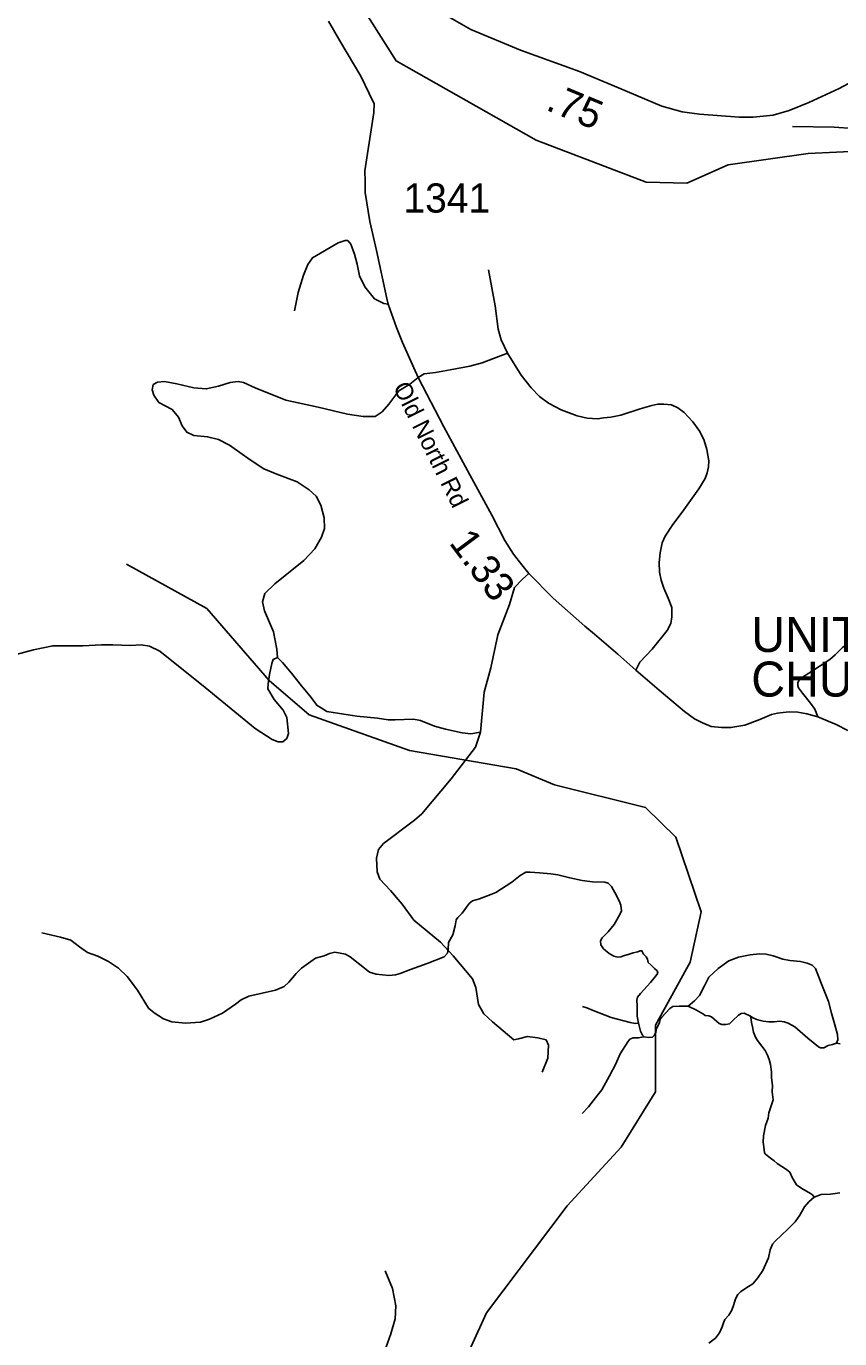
# Model space of a CAD drawing. Extents: x 1159738 to 1321356, y 736314 to 882035.
# Drawn here: x 1237608 to 1241094, y 803253 to 808877 of the extents above; entities that cross this region are included whole.
import ezdxf

# ---------------------------------------------------------------- set-up
doc = ezdxf.new("R2010")
doc.units = 0
for name, color, linetype in [('Exist Cultural Church Label', 7, 'Continuous'), ('Exist Hydrographic Creek Single Shore', 7, 'Continuous'), ('Exist Railroad Mainline', 7, 'Continuous'), ('Exist Road Non-System Type 51', 7, 'Continuous'), ('Exist Road Primary NC Attributed', 7, 'Continuous'), ('Exist Road Primary NC Mileage Hundredths English Label', 7, 'Continuous'), ('Exist Road Secondary Mileage Hundredths English Label', 7, 'Continuous'), ('Exist Road Secondary Type 51 Attributed', 7, 'Continuous'), ('Exist Road Secondary Type 51 Label', 7, 'Continuous'), ('Exist Road Secondary Type 51 Number Label', 7, 'Continuous')]:
    doc.layers.add(name, color=color, linetype=linetype)

msp = doc.modelspace()

# ---------------------------------------------------------------- linework, layer by layer
at = {"layer": 'Exist Hydrographic Creek Single Shore'}
for points in [[(1241200.6, 808343.7), (1240958.6, 808332.2), (1240615.5, 808283.2), (1240438.6, 808204.7), (1240263.6, 808208.2), (1239792.6, 808388.4), (1239192.5, 808728.6), (1239016.6, 809007.9)], [(1239455.7, 803090.5), (1239579.6, 803363.7), (1239925.6, 803822.9), (1240156.6, 804074.3), (1240304.6, 804311), (1240303.7, 804596.6), (1240452.6, 804866.1), (1240499.6, 805081.8), (1240391.6, 805402.3), (1240261.6, 805529.7), (1239871.6, 805626.2), (1239706.6, 805695.1), (1239249.6, 805773.1), (1238820.6, 805926.2), (1238648.6, 806074.1), (1238381.6, 806381.5), (1238036.6, 806572.2)]]:
    msp.add_lwpolyline(points, dxfattribs=at)
at = {"layer": 'Exist Railroad Mainline'}
msp.add_lwpolyline([(1242780.6, 807957.2), (1242709.7, 807981), (1242564.5, 808028.5), (1242491.8, 808055.8), (1242333.2, 808097.9), (1241879, 808246.4), (1241734.2, 808292.3), (1241576.8, 808336.5), (1241378.5, 808394.7), (1241308.5, 808410.2), (1241192, 808434.8), (1241150.9, 808438.5), (1241069.1, 808444.4), (1240891.4, 808447.8)], dxfattribs=at)
at = {"layer": 'Exist Road Non-System Type 51'}
for points in [[(1239158.8, 807686.5), (1239139.7, 807688.7), (1239099.2, 807709), (1239058.6, 807760.8), (1239036.1, 807807), (1239026, 807857.7), (1239013.6, 807900.5), (1238997.8, 807943.3), (1238985.4, 807959.1), (1238974.2, 807959.1), (1238944.9, 807949), (1238833.5, 807884.8), (1238814.3, 807856.6), (1238796.3, 807810.4), (1238772.7, 807736), (1238756.9, 807657.2)], [(1239669.7, 807475.9), (1239642.4, 807532.8), (1239630.4, 807578.8), (1239617.3, 807679.4), (1239589, 807833)], [(1239669.7, 807475.9), (1239561.5, 807434.4), (1239509, 807420.1), (1239423.8, 807404.8), (1239361.5, 807393.9), (1239312.3, 807387.3), (1239287.4, 807371.2)], [(1239968.1, 807207.1), (1239899.3, 807233.1), (1239845.7, 807262.6), (1239806.4, 807290), (1239771.4, 807328.2), (1239728.8, 807381.8), (1239669.7, 807475.9)], [(1239287.4, 807371.2), (1239250.9, 807343.6), (1239204.7, 807314.3), (1239160.8, 807258), (1239132.7, 807224.2), (1239103.4, 807205), (1239051.6, 807205), (1238984.1, 807215.2), (1238859.1, 807244.5), (1238719.5, 807274.9), (1238588.9, 807327.8), (1238538.8, 807350.3), (1238515.1, 807354.8), (1238481.4, 807350.3), (1238430.7, 807334.5), (1238378.9, 807323.2), (1238326, 807327.7), (1238252.8, 807344.6), (1238199.9, 807354.8), (1238169.5, 807352.5), (1238151.5, 807341.3), (1238147, 807318.7), (1238153.7, 807296.2), (1238176.2, 807264.6), (1238232.5, 807234.2), (1238259.6, 807201.6), (1238275.3, 807164.4), (1238295.6, 807137.3), (1238326, 807123.8), (1238384.5, 807118.2), (1238431.8, 807106.9), (1238478, 807082.1), (1238566.9, 807019), (1238626.3, 806980.1), (1238681.4, 806957.6), (1238768.1, 806924.9), (1238819.9, 806891.1), (1238850.3, 806862.9), (1238869.4, 806824.6), (1238884.1, 806770.5), (1238885.2, 806724.3), (1238872.7, 806687.6), (1238844.6, 806638), (1238797.3, 806587.3), (1238672.3, 806488.1), (1238629.8, 806447), (1238619.6, 806411), (1238628.6, 806371.6), (1238666.9, 806282.5), (1238681.5, 806208.2), (1238683.8, 806171.5)], [(1240219.6, 806118.3), (1240236.5, 806152.8), (1240289.5, 806207.3), (1240354.5, 806287.4), (1240370.3, 806318.1), (1240374.6, 806346.3), (1240374.1, 806386.9), (1240357.9, 806426.8), (1240339.7, 806469.4), (1240328.7, 806503.3), (1240321.1, 806537.8), (1240319.6, 806578.9), (1240323.4, 806620.2), (1240333, 806663.2), (1240345.9, 806691.4), (1240377.9, 806742.1), (1240418.6, 806795.2), (1240489.7, 806894.4), (1240516.3, 806938.7), (1240525.4, 806963.5), (1240530.7, 806989.4), (1240532.6, 807014.2), (1240524.5, 807063.5), (1240513, 807101.5), (1240494.4, 807140.2), (1240464.7, 807181.9), (1240427, 807222.5), (1240399.7, 807242.6), (1240373.1, 807254.8), (1240340.1, 807257.2), (1240313.4, 807257.2), (1240288, 807252.4), (1240238.3, 807238.1), (1240155.7, 807209.9), (1240112.5, 807201.4), (1240081.4, 807198.5), (1240057, 807195.2), (1240011.6, 807197.1), (1239968.1, 807207.1)], [(1239761.2, 806531.5), (1239734.2, 806507.8), (1239700.4, 806471.8), (1239677.9, 806399.6), (1239628.4, 806269), (1239599.1, 806128.1), (1239569.9, 806024), (1239554.2, 805851.6), (1239532.8, 805787.4), (1239428.1, 805652.2), (1239303.3, 805502.9), (1239271.8, 805474.7), (1239138.9, 805375.6), (1239116.7, 805349), (1239108.8, 805312.9), (1239111.1, 805254.3), (1239123.4, 805222.8), (1239168.5, 805173.2), (1239219.1, 805114.6), (1239268.7, 805047), (1239382.1, 804952.8), (1239437.3, 804894.2), (1239519.5, 804795.1), (1239533.7, 804757.5), (1239546.1, 804685.4), (1239568.6, 804645.9), (1239605.8, 804611), (1239697, 804534.4), (1239717.3, 804537.8), (1239755.5, 804547.9), (1239799.4, 804542.3), (1239835.5, 804533.3), (1239845.6, 804510.7), (1239842.2, 804455.5), (1239818.6, 804395.8)], [(1241000.4, 805917.3), (1240987.2, 805950.5), (1240968.9, 805976), (1240933.4, 806019.9), (1240916.7, 806042), (1240913.3, 806051.6), (1240914.6, 806063.7), (1240920.4, 806075.9), (1240934.6, 806087.6), (1240972.2, 806112.6), (1241051.8, 806162.9), (1241073.6, 806184.2), (1241105.3, 806215.2), (1241129.5, 806232.7), (1241159.6, 806249.4), (1241188.3, 806257.2), (1241226.7, 806262.2), (1241245.9, 806265.6), (1241263, 806273.9), (1241310.2, 806322), (1241328.6, 806332), (1241354.9, 806337.9)], [(1238683.8, 806171.5), (1238665.6, 806163), (1238659.9, 806146), (1238650, 806099.2), (1238644.3, 806059.5), (1238642.9, 806038.2), (1238669.8, 805992.8), (1238708.1, 805946), (1238723.7, 805914.8), (1238730.7, 805846.7), (1238723.7, 805825.5), (1238706.7, 805811.3), (1238686.8, 805811.3), (1238661.3, 805821.2), (1238589, 805868), (1238373.6, 806043.9), (1238180.2, 806199.6), (1238136.3, 806220.9), (1238099.5, 806226.5), (1238052.7, 806223.7), (1237979, 806226.5), (1237929.4, 806226.5), (1237850.1, 806222.3), (1237721.1, 806222.3), (1237638.9, 806205.3), (1237563.8, 806185.4)], [(1238683.8, 806171.5), (1238705.2, 806150.2), (1238743.5, 806104.8), (1238787.4, 806050.9), (1238822.9, 806008.4), (1238854, 805965.9), (1238871, 805955.9), (1238895.1, 805940.3), (1238968.8, 805929), (1239024.1, 805920.5), (1239113.4, 805912), (1239158.7, 805904.9), (1239188.5, 805904.9), (1239266.4, 805907.7), (1239297.6, 805902), (1239357.1, 805877.9), (1239403.9, 805865.2), (1239476.1, 805849.6), (1239513, 805845.3), (1239554.2, 805851.6)], [(1239990.5, 805216.1), (1239936.9, 805228.1), (1239885.5, 805240.2), (1239854.9, 805244.6), (1239806.8, 805248.9), (1239767.5, 805252.2), (1239747.8, 805252.2), (1239723.7, 805238), (1239688.8, 805209.5), (1239619.9, 805164.7), (1239599.1, 805157), (1239549.9, 805138.4), (1239520.4, 805129.7), (1239505.1, 805117.7), (1239475.6, 805076.1), (1239457, 805058.6), (1239450.4, 805047.6), (1239446.1, 805022.5), (1239436.2, 804984.2), (1239417.6, 804950.3), (1239415.5, 804920.7)], [(1240230.7, 804604.5), (1240225.5, 804634.5), (1240224.9, 804680.1), (1240224.2, 804703.6), (1240227.5, 804716.6), (1240239.2, 804732.9), (1240282.2, 804779.9), (1240306.8, 804809.4), (1240314, 804819.2), (1240311.4, 804829), (1240299.7, 804840.1), (1240285.3, 804853.1), (1240273, 804865.5), (1240269.1, 804879.8), (1240263.8, 804889), (1240252.8, 804900.7), (1240245.6, 804915.7), (1240237.8, 804915.7), (1240228, 804911.1), (1240208.5, 804906.6), (1240190.9, 804901.4), (1240166.8, 804893.5), (1240155.1, 804889), (1240143.3, 804888.3), (1240125.7, 804892.9), (1240106.2, 804903.3), (1240080.8, 804924.2), (1240069.1, 804940.5), (1240067.8, 804957.4), (1240075.6, 804971.1), (1240101.6, 804996.5), (1240126.4, 805028.5), (1240151.3, 805070.5), (1240157.8, 805086.2), (1240155.9, 805110.9), (1240148.7, 805129.2), (1240129.8, 805164.4), (1240116.1, 805190.5), (1240101.8, 805205.5), (1240086.8, 805208.7), (1240034.7, 805210.7), (1239990.5, 805216.1)], [(1239415.5, 804920.7), (1239412.6, 804904.7), (1239398.3, 804889.4), (1239325.1, 804861), (1239254, 804835.8), (1239210.3, 804818.3), (1239189.5, 804811.7), (1239161.1, 804809.6), (1239106.5, 804815), (1239079.1, 804823.8), (1239057.3, 804840.2), (1239037.6, 804856.6), (1238994.9, 804889.4), (1238975.3, 804901.5), (1238930.4, 804909.1), (1238907.5, 804903.6), (1238884.5, 804893.8), (1238847.4, 804883.9), (1238786.8, 804841.4), (1238764.9, 804818.4), (1238732.1, 804781.2), (1238712.4, 804762.6), (1238675.2, 804747.3), (1238561.6, 804721.1), (1238528.8, 804704.7), (1238504.7, 804687.2), (1238447.9, 804647.8), (1238393.2, 804622.6), (1238354.9, 804609.5), (1238289.3, 804605.1), (1238231.4, 804610.6), (1238196.4, 804623.7), (1238156, 804650), (1238130.8, 804669.6), (1238084.3, 804747.3), (1238040.6, 804805.3), (1238003.4, 804840.3), (1237959.7, 804869.8), (1237913.8, 804892.8), (1237870.1, 804908.1), (1237836.2, 804932.2), (1237797.9, 804960.6), (1237754.2, 804973.8), (1237674.4, 804992.4)], [(1240444.2, 804678.3), (1240470.5, 804700.7), (1240492.9, 804724.1), (1240514.1, 804764.5), (1240533.3, 804801.8), (1240572.6, 804840.1), (1240618.4, 804872), (1240659.9, 804888), (1240709.9, 804897.6), (1240749.2, 804901.8), (1240777.9, 804900.8), (1240808.8, 804894.4), (1240849.2, 804879.5), (1240880, 804873.1), (1240925.8, 804868.8), (1240954.5, 804862.5), (1240974.7, 804853.9), (1240989.6, 804839), (1241014.1, 804777.3), (1241046, 804697.5), (1241058.7, 804648.5), (1241072.6, 804598.5), (1241084.3, 804557), (1241085.3, 804533.6), (1241079.3, 804518.8)], [(1240230.7, 804604.5), (1240218.9, 804603.8), (1240194.8, 804607.7), (1240114, 804629.2), (1240037.4, 804659.1), (1240009.4, 804670.2), (1239991.8, 804676.1)], [(1241094.9, 804516.8), (1241079.3, 804518.8), (1241063, 804514.2), (1241043.4, 804509), (1241025.2, 804499.9), (1241010.9, 804499.2), (1241002.4, 804504.4), (1240956.8, 804540.3), (1240901, 804589.8), (1240872.4, 804605.2), (1240855.5, 804611.1), (1240835.3, 804613.7), (1240813.2, 804611.1), (1240789.7, 804610.4), (1240765.6, 804613.7), (1240742.8, 804620.2), (1240721.3, 804628), (1240711.5, 804635.9), (1240683.5, 804648.3), (1240671.2, 804646.3), (1240659.4, 804639.8), (1240636, 804616.3), (1240621.3, 804602.6), (1240605.1, 804600), (1240588.8, 804599.4), (1240576.4, 804603.9), (1240544.5, 804632), (1240532.8, 804637.2), (1240517.1, 804638.5), (1240509.3, 804643.1), (1240480, 804660.7), (1240444.2, 804678.3), (1240405.3, 804678.2), (1240378.6, 804676.9), (1240364.9, 804668.4), (1240348.6, 804650.1), (1240331, 804631.2), (1240324.5, 804622.1), (1240321.3, 804607.7), (1240314.8, 804594.7), (1240308.9, 804582.3), (1240305.6, 804565.4), (1240298.5, 804552.3), (1240290.7, 804545.2), (1240273.7, 804543.9), (1240256.1, 804546.5), (1240248.3, 804553.6), (1240239.8, 804571.2), (1240230.7, 804604.5)], [(1240808, 804277.2), (1240804.7, 804311.1), (1240806, 804338.5), (1240800.8, 804371.1), (1240800.8, 804397.2), (1240796.2, 804427.8), (1240791.8, 804449.6), (1240783.3, 804468.5), (1240773.5, 804487.4), (1240759.9, 804507), (1240741, 804531.1), (1240733.1, 804545.4), (1240724.7, 804566.9), (1240719.5, 804589.1), (1240715.6, 804608), (1240714.3, 804621.1), (1240711.5, 804635.9)], [(1240256.1, 804546.5), (1240245.1, 804544.8), (1240230.1, 804542.2), (1240217.8, 804542.2), (1240208.6, 804542.2), (1240194.3, 804537), (1240185.2, 804525.2), (1240152, 804474.4), (1240133.7, 804430.7), (1240107, 804379.2), (1240073.8, 804319.2), (1240056.8, 804298.4), (1240017.2, 804246.5), (1239990.5, 804218.5)], [(1240983.7, 803859.2), (1240977.1, 803869), (1240968.7, 803874.8), (1240931.5, 803896.3), (1240908.1, 803912.6), (1240902.9, 803922.4), (1240889.2, 803944.6), (1240879.4, 803966.1), (1240865.1, 803977.8), (1240844.9, 803991.5), (1240825.4, 804003.3), (1240813, 804015), (1240796.7, 804027.4), (1240775.4, 804043.5), (1240771.5, 804049.4), (1240768.9, 804074.8), (1240765.6, 804095), (1240766.9, 804123.1), (1240776, 804166.7), (1240786.5, 804197.7), (1240789.7, 804220.5), (1240798.2, 804246.6), (1240808, 804277.2)], [(1240983.7, 803859.2), (1240961.1, 803839.3), (1240942.8, 803817.7), (1240922.6, 803783.2), (1240902.4, 803754.5), (1240871.2, 803722.6), (1240816.4, 803671), (1240805.4, 803657.7), (1240795.6, 803634.2), (1240787.8, 803600.3), (1240763.7, 803544.9), (1240742.9, 803514.3), (1240720.7, 803488.8), (1240703.1, 803477.1), (1240669.4, 803455.8), (1240656.4, 803442.1), (1240647.2, 803424.5), (1240639.4, 803399.8), (1240631, 803375), (1240618.6, 803353.5), (1240601.7, 803335.5), (1240595.8, 803321.2), (1240589.3, 803303.5), (1240577.6, 803278.8), (1240560.6, 803256), (1240532.6, 803234.4)], [(1241094.4, 803878.1), (1241054, 803872.9), (1241013.6, 803870.9), (1240983.7, 803859.2)], [(1239148.6, 803213.5), (1239169.6, 803273.7), (1239188.7, 803338), (1239190.7, 803394.2), (1239177.7, 803468.5), (1239145.6, 803544.3)]]:
    msp.add_lwpolyline(points, dxfattribs=at)
at = {"layer": 'Exist Road Primary NC Attributed'}
msp.add_lwpolyline([(1239372.3, 808942.4), (1239512.8, 808862.5), (1239725, 808773.9), (1239978, 808682.4), (1240145.7, 808612.5), (1240331.8, 808535.1), (1240418.1, 808509.9), (1240492.4, 808500.2), (1240662.2, 808487.2), (1240722.9, 808487.5), (1240808.5, 808495.8), (1240877.4, 808515.8), (1240961.2, 808549.6), (1241091.6, 808610.6), (1241210.6, 808674.1)], dxfattribs=at)
at = {"layer": 'Exist Road Secondary Type 51 Attributed'}
msp.add_lwpolyline([(1238903.2, 808898.9), (1238950.9, 808814.9), (1239040.8, 808663.8), (1239077.1, 808589.5), (1239097.9, 808544.6), (1239096.6, 808506.8), (1239086, 808433.8), (1239059, 808257.9), (1239059.9, 808212.3), (1239059.9, 808164.1), (1239080, 808040.7), (1239108, 807916.7), (1239153.1, 807710.9), (1239158.8, 807686.5), (1239193.7, 807586.2), (1239220.2, 807521.7), (1239287.4, 807371.2), (1239397.7, 807160.6), (1239508, 806954.8), (1239602, 806781.6), (1239658.2, 806673.2), (1239696.1, 806615.4), (1239731.1, 806568.5), (1239761.2, 806531.5), (1239864.9, 806426.3), (1240000.8, 806305.7), (1240042.1, 806271.4), (1240143.2, 806186.1), (1240219.6, 806118.3), (1240320.4, 806032.6), (1240427.7, 805941.1), (1240471.5, 805909.4), (1240505.8, 805891.8), (1240542.7, 805876.9), (1240587.5, 805871.6), (1240627.1, 805871.6), (1240661.3, 805877.8), (1240686.8, 805882.2), (1240751, 805906.8), (1240801.1, 805927.9), (1240826.6, 805933.2), (1240851.1, 805936.8), (1240877, 805939.4), (1240913.6, 805938.4), (1240952.2, 805931.4), (1241000.4, 805917.3), (1241078.6, 805885.7), (1241128.7, 805859.3)], dxfattribs=at)

# ---------------------------------------------------------------- texts
at = {"layer": 'Exist Cultural Church Label'}
for s, p in [('UNITY OF FAITH ', (1240714.6, 806195.7)), ('CHURCH OF GOD', (1240714.6, 806004.6))]:
    msp.add_text(s, height=150, dxfattribs=at).set_placement(p)
at = {"layer": 'Exist Road Primary NC Mileage Hundredths English Label'}
msp.add_text('.75', height=125, rotation=337.421, dxfattribs=at).set_placement((1239829.5, 808520.4))
at = {"layer": 'Exist Road Secondary Mileage Hundredths English Label'}
msp.add_text('1.33', height=125, rotation=306.6622, dxfattribs=at).set_placement((1239416.3, 806663))
at = {"layer": 'Exist Road Secondary Type 51 Label'}
msp.add_text('Old North Rd', height=75, rotation=296.3663, dxfattribs=at).set_placement((1239177.5, 807330.9))
at = {"layer": 'Exist Road Secondary Type 51 Number Label'}
msp.add_text('1341', height=125, dxfattribs=at).set_placement((1239223.9, 808078.5))

doc.saveas('drawing.dxf')
